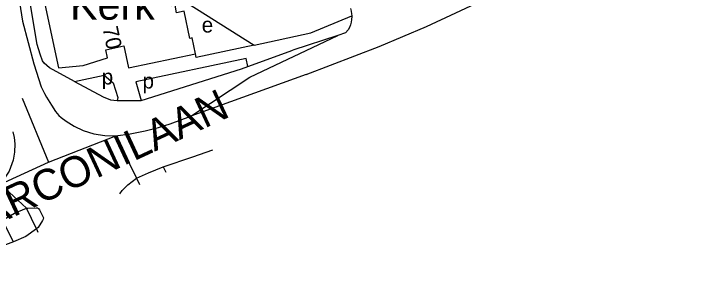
# Model space of a CAD drawing. Extents: x 159294 to 161936, y 384538 to 386517.
# Drawn here: x 159970.8 to 160146.1, y 384557.8 to 384630.2 of the extents above; entities that cross this region are included whole.
import ezdxf

# ---------------------------------------------------------------- set-up
doc = ezdxf.new("R2010")
doc.units = 0
for name, color, linetype in [('BLT_Basislijn', 7, 'Continuous'), ('BLT_Bebouwing', 7, 'Continuous'), ('BLT_Bebouwing_beschrifting', 7, 'Continuous'), ('BLT_Centroide', 7, 'Continuous'), ('BLT_Huisnummer', 7, 'Continuous'), ('BLT_Straatnaam_hoofdweg', 7, 'Continuous'), ('BLT_Vlakafsluiter', 7, 'Continuous')]:
    doc.layers.add(name, color=color, linetype=linetype)

msp = doc.modelspace()

# ---------------------------------------------------------------- linework, layer by layer
at = {"layer": 'BLT_Basislijn'}
for p, q in [((160054.92, 384624.54), (160043.28, 384620.74)), ((159973.06, 384608.22), (159979.88, 384591.6)), ((160009.65, 384590.38), (160010.28, 384589.03)), ((160002.69, 384587.43), (160003.49, 384585.83)), ((159976.8, 384574.29), (159974.21, 384579.63)), ((159970.81, 384570.9), (159967.93, 384576.56))]:
    msp.add_line(p, q, dxfattribs=at)
for points in [[(159978.02, 384680.06), (159975.34, 384677.18), (159972.67, 384671.91), (159971.43, 384663.23), (159970.63, 384653.28), (159970.63, 384644.17), (159973.12, 384628.2), (159976.06, 384617.17), (159977.95, 384611.21), (159978.84, 384609.48), (159979.35, 384608.47), (159980.62, 384606.4), (159981.72, 384604.8), (159982.55, 384603.77), (159983.17, 384603.21), (159984.45, 384602.26), (159986.53, 384600.97), (159988.9, 384599.87), (159991.61, 384598.98), (159994.52, 384598.53), (159997.38, 384598.42)], [(160046.75, 384614.4), (160065.65, 384621.63), (160077.96, 384626.83), (160109.69, 384641.74), (160153.89, 384662.19), (160189.61, 384679.53)], [(159976.9, 384622.17), (159975.11, 384633.03), (159974.24, 384648.87), (159974.35, 384651.36)], [(160011.24, 384634.36), (160011.95, 384635.47), (160033.26, 384622.03)], [(160058.18, 384631.52), (160058.38, 384630.83), (160058.51, 384630.11), (160058.53, 384629.64)], [(160033.26, 384622.03), (160047.93, 384625.18), (160058.53, 384629.64)], [(160058.53, 384629.64), (160058.55, 384629.4), (160058.51, 384628.68), (160058.4, 384627.96), (160058.2, 384627.27), (160057.93, 384626.6), (160057.59, 384625.97), (160056.96, 384625.16), (160054.92, 384624.54)], [(160016.81, 384603.55), (160032.07, 384613.69), (160054.92, 384624.54)], [(159986.63, 384612.58), (159980.1, 384616.13), (159978.76, 384617.32), (159978.34, 384617.95), (159977.71, 384619.68), (159976.9, 384622.17)], [(160033.26, 384622.03), (160018.19, 384618.83), (160017.99, 384619.77)], [(160031.62, 384616.43), (160043.28, 384620.74)], [(160031.62, 384616.43), (160031.19, 384618.52), (160002.5, 384612.44), (160003.96, 384607.59)], [(160003.96, 384607.59), (160029.98, 384615.83), (160031.62, 384616.43)], [(159986.63, 384612.58), (159994.34, 384614.24), (159996.69, 384612.23), (159997.9, 384608.39), (159997.67, 384607.64)], [(159986.63, 384612.58), (159994.05, 384608.58), (159995.93, 384607.76), (159997.67, 384607.64)], [(159997.67, 384607.64), (160003.96, 384607.59)], [(159997.38, 384598.42), (160001.07, 384598.97), (160004.97, 384599.73), (160008.4, 384600.59), (160011.47, 384601.61), (160016.81, 384603.55)], [(159970.61, 384599.52), (159970.94, 384598.05), (159971.13, 384596.38), (159971.05, 384594.24), (159970.7, 384592.15), (159969.65, 384589.27), (159968.68, 384587.72), (159967.44, 384585.87)], [(160009.65, 384590.38), (160017.31, 384592.96), (160022.5, 384594.78)], [(160002.69, 384587.43), (160005.85, 384588.85), (160009.65, 384590.38)], [(159998.38, 384583.43), (159999.02, 384584.28), (160000.47, 384585.76), (160002.69, 384587.43)], [(159967.93, 384576.56), (159971.06, 384578.4), (159974.21, 384579.63)], [(159974.21, 384579.63), (159974.49, 384579.69), (159976.72, 384579.75), (159977.01, 384579.74), (159977.31, 384579.61), (159977.56, 384579.28), (159978.45, 384577.48), (159978.54, 384577.17), (159978.52, 384576.79), (159978.34, 384576.44), (159977.17, 384574.63), (159976.8, 384574.29)], [(159976.8, 384574.29), (159973.97, 384572.34), (159970.81, 384570.9)], [(159970.81, 384570.9), (159942.55, 384560.26), (159939.61, 384559.01), (159937.35, 384557.78), (159937.06, 384558.3)]]:
    msp.add_lwpolyline(points, dxfattribs=at)
at = {"layer": 'BLT_Bebouwing'}
for points in [[(159978.49, 384648.32), (159977.72, 384642.6), (159978.56, 384642.49), (159978.28, 384640.22), (159977.36, 384640.02), (159982.47, 384616.08), (159988.88, 384616.71), (159995.21, 384618.74), (159994.77, 384620.81), (159999.46, 384621.8), (160000.67, 384616.1), (160017.99, 384619.77)], [(160017.99, 384619.77), (160017.11, 384623.87), (160016.52, 384623.74), (160015.04, 384630.81), (160013.12, 384630.41), (160012.7, 384632.42), (160011.69, 384632.21), (160011.24, 384634.36)]]:
    msp.add_lwpolyline(points, dxfattribs=at)
at = {"layer": 'BLT_Vlakafsluiter'}
for p, q in [((160046.75, 384614.4), (160016.81, 384603.55)), ((159979.88, 384591.6), (159997.38, 384598.42)), ((159997.38, 384598.42), (160002.69, 384587.43)), ((159967.44, 384585.87), (159979.88, 384591.6)), ((159974.21, 384579.63), (159967.44, 384585.87)), ((159976.8, 384574.29), (159977.11, 384573.42))]:
    msp.add_line(p, q, dxfattribs=at)

# ---------------------------------------------------------------- texts
at = {"layer": 'BLT_Bebouwing_beschrifting'}
msp.add_text('Kerk', height=8, dxfattribs=at).set_placement((159985.45, 384628.62))
at = {"layer": 'BLT_Centroide'}
for s, p in [('e', (160019.63, 384625.28)), ('p', (159993.68, 384611.78)), ('p', (160004.27, 384610.74))]:
    msp.add_text(s, height=4, dxfattribs=at).set_placement(p)
at = {"layer": 'BLT_Huisnummer'}
msp.add_text('70', height=4, rotation=281.8783, dxfattribs=at).set_placement((159993.86, 384626.46))
at = {"layer": 'BLT_Straatnaam_hoofdweg'}
msp.add_text('MARCONILAAN', height=8, rotation=24.9125, dxfattribs=at).set_placement((159956.16, 384570.53))

doc.saveas('drawing.dxf')
